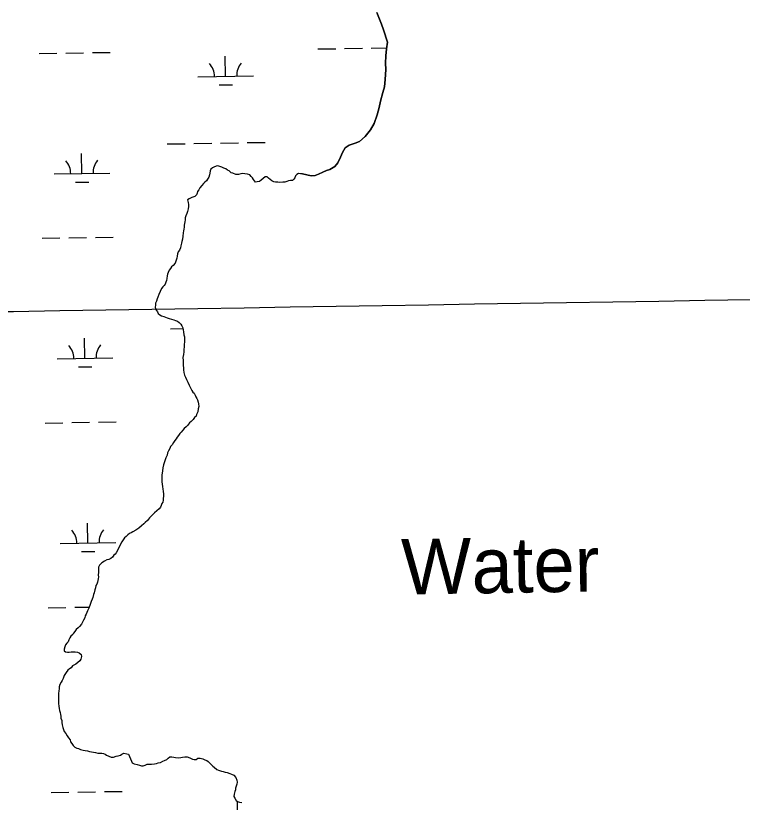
# Model space of a CAD drawing. Extents: x 3855477 to 3893699, y 299188 to 325115.
# Drawn here: x 3867874 to 3869182, y 319017 to 320433 of the extents above; entities that cross this region are included whole.
import ezdxf

# ---------------------------------------------------------------- set-up
doc = ezdxf.new("R2010")
doc.units = 0
for name, color, linetype in [('V-GRID-MAJR', 7, 'Continuous'), ('V-RIVR-IDEN', 7, 'Continuous'), ('V-TOPO-SHOR', 7, 'Continuous'), ('V-WETL-SWMP', 7, 'Continuous')]:
    doc.layers.add(name, color=color, linetype=linetype)

msp = doc.modelspace()

# ---------------------------------------------------------------- linework, layer by layer
at = {"layer": 'V-GRID-MAJR'}
msp.add_spline([(3859493.4, 319767), (3864801.7, 319851.5), (3870110.1, 319936.8), (3875418.4, 320022.9), (3880726.7, 320109.8), (3886035, 320197.4), (3891343.3, 320285.8)], degree=3, dxfattribs=at)
at = {"layer": 'V-TOPO-SHOR'}
for points in [[(3868543.5, 320385.7), (3868536.1, 320407.8), (3868532.8, 320417.7), (3868530.3, 320424), (3868524.2, 320439)], [(3868390.3, 320148.7), (3868406.2, 320144.6), (3868413.3, 320145.5), (3868419.3, 320147.9), (3868427.1, 320151.6), (3868433.8, 320154.5), (3868439.7, 320156.5), (3868448.8, 320161.8), (3868454.2, 320168.2), (3868458.9, 320178.2), (3868462.3, 320186.9), (3868467.3, 320195.3), (3868474.4, 320199.8), (3868485.4, 320203.5), (3868493.3, 320206.8), (3868503.5, 320215.6), (3868512.8, 320227.6), (3868519.4, 320239.2), (3868525.1, 320254.7), (3868528.5, 320267.9), (3868531.1, 320279.4), (3868535.3, 320294.9), (3868538.3, 320304.8), (3868539.3, 320318.3), (3868540.7, 320336.2), (3868540.1, 320347.6), (3868540.7, 320360.7), (3868541.7, 320373.4), (3868543.5, 320385.7)], [(3868390.3, 320148.7), (3868387.2, 320148.7), (3868383.5, 320148.8), (3868380.4, 320147.2), (3868377.7, 320144.6), (3868376.7, 320141.5), (3868375.1, 320138.9), (3868372.5, 320136.2), (3868368.8, 320136.3), (3868365.6, 320135.8), (3868362.5, 320134.7), (3868358.8, 320133.7), (3868355.2, 320133.7), (3868349.9, 320132.7), (3868346.3, 320133.2), (3868342.1, 320133.3), (3868338.9, 320134.3), (3868335.3, 320135.9), (3868332.1, 320138), (3868329.5, 320140.7), (3868326.9, 320143.3), (3868323.3, 320143.3), (3868319.6, 320140.2), (3868316.4, 320137.1), (3868313.3, 320134.5), (3868309.1, 320134), (3868305.9, 320133.5), (3868302.3, 320138.2), (3868300.8, 320141.3), (3868298.1, 320143.5), (3868295.5, 320146.6), (3868291.4, 320147.7), (3868286.6, 320148.2), (3868283, 320149.3), (3868279.3, 320148.3), (3868275.1, 320147.2), (3868270.4, 320147.3), (3868265.2, 320149.4), (3868262.1, 320150.5), (3868258.4, 320153.6), (3868255.8, 320155.2), (3868252.7, 320157.3), (3868249, 320158.9), (3868245.4, 320160.5), (3868240.1, 320162.1), (3868237, 320162.6), (3868232.3, 320161.1), (3868228.6, 320159.5), (3868225.4, 320156.9), (3868224.4, 320153.8), (3868223.8, 320149.6), (3868223.3, 320146.5), (3868221.7, 320142.3), (3868219.6, 320138.6), (3868217.5, 320136), (3868214.8, 320133.4), (3868212.2, 320130.8), (3868209.6, 320127.7), (3868205.9, 320123.5), (3868203.8, 320119.9), (3868201.7, 320116.7), (3868201.1, 320113.6), (3868199.5, 320110.5), (3868196.9, 320107.3), (3868191.1, 320105.8), (3868186.4, 320103.2), (3868183.8, 320101.7), (3868184.8, 320096.9), (3868185.3, 320093.3), (3868185.3, 320089.6), (3868184.7, 320085.4), (3868183.7, 320080.7), (3868182.1, 320077.1), (3868180.5, 320072.9), (3868179.4, 320069.2), (3868179.4, 320065.6), (3868178.8, 320061.9), (3868177.8, 320056.1), (3868177.7, 320052.5), (3868176.7, 320048.8), (3868176.1, 320045.7), (3868175.6, 320042), (3868175, 320036.3), (3868174.5, 320031), (3868173.4, 320026.8), (3868172.9, 320023.7), (3868171.8, 320018.5), (3868170.7, 320015.3), (3868169.1, 320011.2), (3868166.5, 320008), (3868165.4, 320004.4), (3868164.9, 320000.2), (3868164.4, 319996.5), (3868163.3, 319992.9), (3868161.2, 319987.6), (3868157.5, 319983.5), (3868154.8, 319980.9), (3868152.7, 319977.7), (3868150.6, 319975.1), (3868148.5, 319970.9), (3868147.4, 319967.8)], [(3868147.4, 319967.8), (3868146.9, 319964.7), (3868146.4, 319960), (3868145.8, 319956.3), (3868144.7, 319953.2), (3868143.2, 319950), (3868141.6, 319947.4), (3868138.9, 319944.8), (3868136.8, 319941.7), (3868134.2, 319936.5), (3868132.1, 319931.2), (3868129.9, 319926.5), (3868128.9, 319923.4), (3868127.8, 319919.2), (3868126.2, 319915.6), (3868125.7, 319911.9), (3868125.6, 319908.2), (3868126.2, 319905.1), (3868127.7, 319902.5), (3868129.3, 319899.8), (3868130.8, 319897.2), (3868134, 319894.6), (3868136.6, 319893), (3868140.7, 319891.4), (3868143.9, 319890.3), (3868147, 319889.3), (3868150.7, 319888.2), (3868154.9, 319886.6), (3868159, 319885.5), (3868162.2, 319884.5), (3868165.3, 319882.9), (3868168.4, 319880.8), (3868171.6, 319877.6), (3868173.1, 319875), (3868175.2, 319871.3), (3868175.7, 319867.6), (3868176.2, 319864), (3868177.2, 319858.7), (3868178.2, 319855.1), (3868178.2, 319850.9), (3868178.2, 319847.2), (3868177.6, 319839.9), (3868177.6, 319836.7), (3868177.1, 319832), (3868177.1, 319827.8), (3868176.5, 319823.1), (3868175.4, 319817.9), (3868175.9, 319812.1), (3868175.9, 319805.9), (3868175.9, 319802.7), (3868176.4, 319799.6), (3868176.4, 319795.4), (3868176.9, 319790.7), (3868178.4, 319785.9), (3868180, 319782.3), (3868182, 319778.1), (3868184.1, 319773.3), (3868186.7, 319768.1), (3868189.8, 319761.8), (3868191.3, 319758.1), (3868192.9, 319755.5), (3868195.5, 319753.4), (3868197.1, 319749.7), (3868198.6, 319747.1), (3868200.2, 319743.9), (3868201.7, 319741.3), (3868202.7, 319737.1), (3868203.3, 319734), (3868203.8, 319729.3), (3868202.7, 319725.1), (3868202.1, 319719.8), (3868200, 319715.1), (3868198.9, 319712), (3868196.3, 319709.4), (3868193.7, 319706.3), (3868190, 319702.6), (3868187.4, 319700), (3868183.7, 319695.3), (3868181, 319692.7), (3868177.4, 319689.6), (3868175.2, 319687), (3868172.1, 319683.3), (3868170, 319680.7), (3868167.3, 319677.1), (3868164.7, 319674), (3868163.1, 319671.3), (3868161, 319668.2), (3868158.4, 319664.6), (3868155.7, 319660.4), (3868153.1, 319657.3), (3868151.5, 319654.1), (3868149.4, 319649.4), (3868147.8, 319645.8), (3868146.7, 319642.1), (3868144.6, 319636.9), (3868143, 319631.7), (3868141.4, 319628), (3868140.3, 319624.3), (3868139.3, 319619.1), (3868138.7, 319613.4), (3868137.7, 319609.7)], [(3868137.7, 319609.7), (3868137.6, 319606.6), (3868137.1, 319600.8), (3868137.1, 319597.7), (3868137.6, 319593.5), (3868138.1, 319590.3), (3868138.6, 319585.1), (3868139.1, 319581.4), (3868139.6, 319576.7), (3868140.1, 319572.5), (3868140.6, 319568.3), (3868140, 319564.1), (3868140, 319561), (3868138.9, 319557.3), (3868137.4, 319554.7), (3868136.3, 319551.1), (3868134.7, 319548.5), (3868132.6, 319545.3), (3868128.4, 319541.7), (3868124.2, 319538), (3868117.9, 319531.8), (3868115.2, 319529.2), (3868111.5, 319524.5), (3868107.3, 319520.8), (3868104.7, 319518.2), (3868100.5, 319514.6), (3868095.8, 319510.4), (3868090.5, 319506.8), (3868085.2, 319503.7), (3868082.1, 319502.1), (3868078.9, 319500.6), (3868076.3, 319498.5), (3868073.2, 319495.4), (3868070, 319492.8), (3868065.2, 319486), (3868063.1, 319481.8), (3868061, 319477.6), (3868058.9, 319472.9), (3868057.3, 319470.3), (3868055.2, 319466.1), (3868053.6, 319463.5), (3868051, 319461.5), (3868048.3, 319458.3), (3868045.7, 319455.7), (3868042, 319454.2), (3868038.4, 319453.1), (3868034.2, 319451.1), (3868029.4, 319448), (3868025.2, 319443.8), (3868023.1, 319440.1), (3868023.6, 319437), (3868023.1, 319431.2), (3868023, 319426), (3868023.5, 319422.9), (3868022.5, 319419.2), (3868021.9, 319416.1), (3868021.4, 319412.9), (3868020.3, 319409.8), (3868018.7, 319407.2), (3868017.7, 319403), (3868016.6, 319399.3), (3868015.5, 319394.1), (3868014.5, 319391), (3868012.9, 319385.7), (3868011.8, 319382.6), (3868010.2, 319378.4), (3868008.1, 319372.7), (3868006, 319366.4), (3868003.3, 319361.7), (3868002.2, 319358.6), (3868001.2, 319355.4), (3867999.6, 319352.3), (3867998.5, 319349.2), (3867996.4, 319344.5), (3867992.7, 319337.7), (3867989, 319333.5), (3867986.9, 319330.9), (3867983.2, 319327.8), (3867980.6, 319324.1), (3867978.5, 319321.5), (3867976.9, 319318.9), (3867973.7, 319315.8), (3867971.6, 319312.7), (3867970, 319309.5), (3867968.5, 319305.9), (3867966.3, 319303.3), (3867964.2, 319300.1), (3867962.6, 319297), (3867961.6, 319292.8), (3867961.6, 319289.7), (3867964.2, 319287.6), (3867967.3, 319287), (3867970.4, 319287), (3867974.1, 319287.5), (3867978.3, 319287.5), (3867981.4, 319287.5), (3867985.6, 319286.9), (3867988.8, 319285.9), (3867992.4, 319282.7), (3867992.9, 319279.5), (3867991.8, 319274.3)], [(3867991.8, 319274.3), (3867989.7, 319271.7), (3867986.1, 319268.6), (3867982.4, 319265.5), (3867979.2, 319263.9), (3867976.6, 319262.4), (3867974, 319259.2), (3867971.3, 319257.1), (3867968.2, 319254.5), (3867965, 319250.4), (3867961.8, 319245.2), (3867959.7, 319239.9), (3867958.1, 319236.3), (3867956, 319233.1), (3867953.9, 319229), (3867952.3, 319224.8), (3867952.3, 319221.1), (3867951.7, 319217.5), (3867951.2, 319212.7), (3867951.2, 319208.6), (3867951.2, 319204.4), (3867951.1, 319198.6), (3867951.1, 319194.9), (3867952.1, 319189.7), (3867952.6, 319185.5), (3867953.1, 319182.4), (3867954.2, 319178.7), (3867954.7, 319175), (3867955.7, 319171.9), (3867955.7, 319168.2), (3867957.2, 319164), (3867957.2, 319160.4), (3867958.2, 319156.2), (3867959.2, 319151.4), (3867960.3, 319147.8), (3867961.8, 319144.1), (3867964.4, 319140.4), (3867967, 319136.7), (3867969.1, 319133.1), (3867972.2, 319129.4), (3867973.2, 319125.7), (3867975.3, 319122.6), (3867977.9, 319118.9), (3867980.5, 319116.2), (3867984.2, 319114.1), (3867987.3, 319113.6), (3867991, 319112), (3867995.7, 319110.9), (3867999.3, 319109.9), (3868003.5, 319109.3), (3868007.2, 319108.2), (3868010.8, 319107.7), (3868014.5, 319107.2), (3868018.2, 319106.6), (3868022.4, 319105.5), (3868026, 319105.5), (3868029.2, 319105), (3868032.3, 319104.4), (3868035.4, 319103.4), (3868038, 319101.8), (3868041.7, 319099.7), (3868046.4, 319098.1), (3868050.1, 319098.1), (3868055.3, 319099.6), (3868059, 319100.6), (3868062.7, 319101.7), (3868065.3, 319103.2), (3868069, 319105.3), (3868074.2, 319104.2), (3868077.3, 319103.2), (3868079.4, 319099.5), (3868080.9, 319095.3), (3868082.5, 319090.6), (3868084, 319087.9), (3868087.7, 319086.3), (3868092.9, 319084.7), (3868097.1, 319083.7), (3868100.8, 319082.6), (3868103.9, 319082.6), (3868107.1, 319083.6), (3868110.7, 319085.2), (3868114.4, 319085.2), (3868118.6, 319085.7), (3868124.4, 319086.1), (3868127.5, 319086.7), (3868130.6, 319087.7), (3868134.8, 319088.7), (3868139, 319090.8), (3868142.2, 319091.8), (3868146.4, 319093.9), (3868149, 319096.5), (3868151.7, 319098.6), (3868155.3, 319098.5), (3868159, 319098), (3868162.1, 319097.5), (3868167.9, 319096.9), (3868171.5, 319097.4), (3868174.7, 319097.9), (3868178.9, 319098.9), (3868183.1, 319098.4), (3868187.8, 319096.8)], [(3868187.8, 319096.8), (3868192.5, 319094.7), (3868195.6, 319093.6), (3868199.3, 319094.1), (3868202.4, 319096.2), (3868206.6, 319096.2), (3868211.3, 319095.1), (3868215, 319093.5), (3868218.1, 319091.9), (3868220.7, 319090.3), (3868223.9, 319087.2), (3868226.5, 319084.5), (3868229.1, 319081.9), (3868231.7, 319079.8), (3868236.4, 319075.6), (3868239.5, 319074.5), (3868244.7, 319072.9), (3868247.9, 319072.4), (3868251.5, 319070.8), (3868254.7, 319070.3), (3868259.9, 319068.7), (3868263, 319067.6), (3868266.7, 319065.5), (3868270.3, 319061.3), (3868272.4, 319056.5), (3868272.9, 319052.9), (3868272.3, 319049.7), (3868271.3, 319046.1), (3868270.2, 319042.4), (3868269.7, 319039.3), (3868268.6, 319036.1), (3868267.5, 319031.4), (3868267, 319027.3), (3868268.5, 319024.1), (3868271.1, 319019.9), (3868273.7, 319018.3), (3868277.4, 319017.2), (3868281.6, 319016.7)]]:
    msp.add_lwpolyline(points, dxfattribs=at)
at = {"layer": 'V-WETL-SWMP'}
for p, q in [((3867916.6, 320365), (3867948.5, 320365.5)), ((3867964.5, 320365.8), (3867996.5, 320366.3)), ((3868012.5, 320366.6), (3868044.5, 320367.1)), ((3868418.4, 320373.2), (3868450.4, 320373.7)), ((3868466.4, 320373.9), (3868498.4, 320374.5)), ((3868514.4, 320374.7), (3868542, 320375.2)), ((3868252.1, 320324), (3868251.5, 320360)), ((3868202.1, 320323.2), (3868302.1, 320324.8)), ((3868240.4, 320308.4), (3868264.4, 320308.8)), ((3868147.2, 320202.2), (3868179.2, 320202.7)), ((3868195.2, 320203), (3868227.2, 320203.5)), ((3868243.2, 320203.8), (3868275.2, 320204.3)), ((3868291.2, 320204.6), (3868323.2, 320205.1)), ((3867993.5, 320149), (3867992.9, 320185)), ((3867943.5, 320148.2), (3868043.5, 320149.8)), ((3867981.7, 320133.3), (3868005.7, 320133.7)), ((3867922, 320032.4), (3867954, 320032.9)), ((3867970, 320033.1), (3868002, 320033.7)), ((3868018, 320033.9), (3868050, 320034.4)), ((3868152.7, 319869.6), (3868175.4, 319870)), ((3867998.9, 319816.3), (3867998.3, 319852.3)), ((3867948.9, 319815.5), (3868048.9, 319817.2)), ((3867987.2, 319800.7), (3868011.2, 319801.1)), ((3867927.4, 319699.7), (3867959.4, 319700.2)), ((3867975.4, 319700.5), (3868007.4, 319701)), ((3868023.4, 319701.3), (3868055.4, 319701.8)), ((3868004.3, 319483.7), (3868003.7, 319519.7)), ((3867954.3, 319482.9), (3868054.3, 319484.5)), ((3867992.6, 319468.1), (3868016.6, 319468.5)), ((3867932.8, 319367.1), (3867964.8, 319367.6)), ((3867980.8, 319367.9), (3868006.6, 319368.3)), ((3867938.2, 319034.5), (3867970.2, 319035)), ((3867986.2, 319035.2), (3868018.2, 319035.8)), ((3868034.2, 319036), (3868066.2, 319036.5)), ((3868273.8, 318993.5), (3868273.4, 319018.5))]:
    msp.add_line(p, q, dxfattribs=at)
for points in [[(3868524.2, 320439), (3868530.3, 320424), (3868532.8, 320417.7), (3868536.1, 320407.8), (3868543.5, 320385.7), (3868541.7, 320373.4), (3868540.7, 320360.7), (3868540.1, 320347.6)], [(3868540.1, 320347.6), (3868540.7, 320336.2), (3868539.3, 320318.3), (3868538.3, 320304.8), (3868535.3, 320294.9), (3868531.1, 320279.4), (3868528.5, 320267.9), (3868525.1, 320254.7), (3868519.4, 320239.2), (3868512.8, 320227.6), (3868503.5, 320215.6), (3868493.3, 320206.8), (3868485.4, 320203.5), (3868474.4, 320199.8), (3868467.3, 320195.3), (3868462.3, 320186.9), (3868458.9, 320178.2), (3868454.2, 320168.2), (3868448.8, 320161.8), (3868439.7, 320156.5), (3868433.8, 320154.5), (3868427.1, 320151.6), (3868419.3, 320147.9), (3868413.3, 320145.5), (3868406.2, 320144.6), (3868390.3, 320148.7), (3868387.2, 320148.7), (3868383.5, 320148.8), (3868380.4, 320147.2), (3868377.7, 320144.6), (3868376.7, 320141.5), (3868375.1, 320138.9), (3868372.5, 320136.2), (3868368.8, 320136.3), (3868365.6, 320135.8), (3868362.5, 320134.7), (3868358.8, 320133.7), (3868355.2, 320133.7), (3868349.9, 320132.7), (3868346.3, 320133.2), (3868342.1, 320133.3), (3868338.9, 320134.3), (3868335.3, 320135.9), (3868332.1, 320138), (3868329.5, 320140.7), (3868326.9, 320143.3), (3868323.3, 320143.3), (3868319.6, 320140.2), (3868316.4, 320137.1), (3868313.3, 320134.5), (3868309.1, 320134), (3868305.9, 320133.5), (3868302.3, 320138.2), (3868300.8, 320141.3), (3868298.1, 320143.5), (3868295.5, 320146.6), (3868291.4, 320147.7), (3868286.6, 320148.2), (3868283, 320149.3), (3868279.3, 320148.3), (3868275.1, 320147.2), (3868270.4, 320147.3), (3868265.2, 320149.4), (3868262.1, 320150.5), (3868258.4, 320153.6), (3868255.8, 320155.2), (3868252.7, 320157.3), (3868249, 320158.9), (3868245.4, 320160.5), (3868240.1, 320162.1), (3868237, 320162.6), (3868232.3, 320161.1), (3868228.6, 320159.5), (3868225.4, 320156.9), (3868224.4, 320153.8), (3868223.8, 320149.6), (3868223.3, 320146.5), (3868221.7, 320142.3), (3868219.6, 320138.6), (3868217.5, 320136), (3868214.8, 320133.4), (3868212.2, 320130.8), (3868209.6, 320127.7), (3868205.9, 320123.5), (3868203.8, 320119.9), (3868201.7, 320116.7), (3868201.1, 320113.6), (3868199.5, 320110.5), (3868196.9, 320107.3), (3868191.1, 320105.8), (3868186.4, 320103.2), (3868183.8, 320101.7), (3868184.8, 320096.9), (3868185.3, 320093.3), (3868185.3, 320089.6), (3868184.7, 320085.4), (3868183.7, 320080.7), (3868182.1, 320077.1), (3868180.5, 320072.9), (3868179.4, 320069.2), (3868179.4, 320065.6)], [(3868179.4, 320065.6), (3868178.8, 320061.9), (3868177.8, 320056.1), (3868177.7, 320052.5), (3868176.7, 320048.8), (3868176.1, 320045.7), (3868175.6, 320042), (3868175, 320036.3), (3868174.5, 320031), (3868173.4, 320026.8), (3868172.9, 320023.7), (3868171.8, 320018.5), (3868170.7, 320015.3), (3868169.1, 320011.2), (3868166.5, 320008), (3868165.4, 320004.4), (3868164.9, 320000.2), (3868164.4, 319996.5), (3868163.3, 319992.9), (3868161.2, 319987.6), (3868157.5, 319983.5), (3868154.8, 319980.9), (3868152.7, 319977.7), (3868150.6, 319975.1), (3868148.5, 319970.9), (3868147.4, 319967.8), (3868146.9, 319964.7), (3868146.4, 319960), (3868145.8, 319956.3), (3868144.7, 319953.2), (3868143.2, 319950), (3868141.6, 319947.4), (3868138.9, 319944.8), (3868136.8, 319941.7), (3868134.2, 319936.5), (3868132.1, 319931.2), (3868129.9, 319926.5), (3868128.9, 319923.4), (3868127.8, 319919.2), (3868126.2, 319915.6), (3868125.7, 319911.9), (3868125.6, 319908.2), (3868126.2, 319905.1), (3868127.7, 319902.5), (3868129.3, 319899.8), (3868130.8, 319897.2), (3868134, 319894.6), (3868136.6, 319893), (3868140.7, 319891.4), (3868143.9, 319890.3), (3868147, 319889.3), (3868150.7, 319888.2), (3868154.9, 319886.6), (3868159, 319885.5), (3868162.2, 319884.5), (3868165.3, 319882.9), (3868168.4, 319880.8), (3868171.6, 319877.6), (3868173.1, 319875), (3868175.2, 319871.3), (3868175.7, 319867.6), (3868176.2, 319864), (3868177.2, 319858.7), (3868178.2, 319855.1), (3868178.2, 319850.9), (3868178.2, 319847.2), (3868177.6, 319839.9), (3868177.6, 319836.7), (3868177.1, 319832), (3868177.1, 319827.8), (3868176.5, 319823.1), (3868175.4, 319817.9), (3868175.9, 319812.1), (3868175.9, 319805.9), (3868175.9, 319802.7), (3868176.4, 319799.6), (3868176.4, 319795.4), (3868176.9, 319790.7), (3868178.4, 319785.9), (3868180, 319782.3), (3868182, 319778.1), (3868184.1, 319773.3), (3868186.7, 319768.1), (3868189.8, 319761.8), (3868191.3, 319758.1), (3868192.9, 319755.5), (3868195.5, 319753.4), (3868197.1, 319749.7), (3868198.6, 319747.1), (3868200.2, 319743.9), (3868201.7, 319741.3), (3868202.7, 319737.1), (3868203.3, 319734), (3868203.8, 319729.3), (3868202.7, 319725.1), (3868202.1, 319719.8), (3868200, 319715.1), (3868198.9, 319712), (3868196.3, 319709.4), (3868193.7, 319706.3), (3868190, 319702.6)], [(3868190, 319702.6), (3868187.4, 319700), (3868183.7, 319695.3), (3868181, 319692.7), (3868177.4, 319689.6), (3868175.2, 319687), (3868172.1, 319683.3), (3868170, 319680.7), (3868167.3, 319677.1), (3868164.7, 319674), (3868163.1, 319671.3), (3868161, 319668.2), (3868158.4, 319664.6), (3868155.7, 319660.4), (3868153.1, 319657.3), (3868151.5, 319654.1), (3868149.4, 319649.4), (3868147.8, 319645.8), (3868146.7, 319642.1), (3868144.6, 319636.9), (3868143, 319631.7), (3868141.4, 319628), (3868140.4, 319624.3), (3868139.3, 319619.1), (3868138.7, 319613.4), (3868137.7, 319609.7)], [(3868137.7, 319609.7), (3868137.6, 319606.6), (3868137.1, 319600.8), (3868137.1, 319597.7), (3868137.6, 319593.5), (3868138.1, 319590.3), (3868138.6, 319585.1), (3868139.1, 319581.4), (3868139.6, 319576.7), (3868140.1, 319572.5), (3868140.6, 319568.3), (3868140, 319564.1), (3868140, 319561), (3868138.9, 319557.3), (3868137.4, 319554.7), (3868136.3, 319551.1), (3868134.7, 319548.5), (3868132.6, 319545.3), (3868128.4, 319541.7), (3868124.2, 319538), (3868117.9, 319531.8), (3868115.2, 319529.2), (3868111.5, 319524.5), (3868107.3, 319520.8), (3868104.7, 319518.2), (3868100.5, 319514.6), (3868095.8, 319510.4), (3868090.5, 319506.8), (3868085.2, 319503.7), (3868082.1, 319502.1), (3868078.9, 319500.6), (3868076.3, 319498.5), (3868073.2, 319495.4), (3868070, 319492.8), (3868065.2, 319486), (3868063.1, 319481.8), (3868061, 319477.6), (3868058.9, 319472.9), (3868057.3, 319470.3), (3868055.2, 319466.1), (3868053.6, 319463.5), (3868051, 319461.5), (3868048.3, 319458.3), (3868045.7, 319455.7), (3868042, 319454.2), (3868038.4, 319453.1), (3868034.2, 319451.1), (3868029.4, 319448), (3868025.2, 319443.8), (3868023.1, 319440.1), (3868023.6, 319437), (3868023.1, 319431.2), (3868023, 319426), (3868023.5, 319422.9), (3868022.5, 319419.2), (3868021.9, 319416.1), (3868021.4, 319412.9), (3868020.3, 319409.8), (3868018.7, 319407.2), (3868017.7, 319403), (3868016.6, 319399.3), (3868015.5, 319394.1), (3868014.5, 319391), (3868012.9, 319385.7), (3868011.8, 319382.6), (3868010.2, 319378.4), (3868008.1, 319372.7), (3868006, 319366.4), (3868003.3, 319361.7), (3868002.2, 319358.6), (3868001.2, 319355.4), (3867999.6, 319352.3), (3867998.5, 319349.2), (3867996.4, 319344.5), (3867992.7, 319337.7), (3867989, 319333.5), (3867986.9, 319330.9), (3867983.2, 319327.8), (3867980.6, 319324.1), (3867978.5, 319321.5), (3867976.9, 319318.9), (3867973.7, 319315.8), (3867971.6, 319312.7), (3867970, 319309.5), (3867968.5, 319305.9), (3867966.3, 319303.3), (3867964.2, 319300.1), (3867962.6, 319297), (3867961.6, 319292.8), (3867961.6, 319289.7), (3867964.2, 319287.6), (3867967.3, 319287), (3867970.4, 319287), (3867974.1, 319287.5), (3867978.3, 319287.5), (3867981.4, 319287.5), (3867985.6, 319286.9), (3867988.8, 319285.9), (3867992.4, 319282.7), (3867992.9, 319279.5), (3867991.8, 319274.3)], [(3867991.8, 319274.3), (3867989.7, 319271.7), (3867986.1, 319268.6), (3867982.4, 319265.5), (3867979.2, 319263.9), (3867976.6, 319262.4), (3867974, 319259.2), (3867971.3, 319257.1), (3867968.2, 319254.5), (3867965, 319250.4), (3867961.8, 319245.2), (3867959.7, 319239.9), (3867958.1, 319236.3), (3867956, 319233.1), (3867953.9, 319229), (3867952.3, 319224.8), (3867952.3, 319221.1), (3867951.7, 319217.5), (3867951.2, 319212.7), (3867951.2, 319208.6), (3867951.1, 319204.4), (3867951.1, 319198.6), (3867951.1, 319194.9), (3867952.1, 319189.7), (3867952.6, 319185.5), (3867953.1, 319182.4), (3867954.2, 319178.7), (3867954.7, 319175), (3867955.7, 319171.9), (3867955.7, 319168.2), (3867957.2, 319164), (3867957.2, 319160.4), (3867958.2, 319156.2), (3867959.2, 319151.4), (3867960.3, 319147.8), (3867961.8, 319144.1), (3867964.4, 319140.4), (3867967, 319136.7), (3867969.1, 319133.1), (3867972.2, 319129.4), (3867973.2, 319125.7), (3867975.3, 319122.6), (3867977.9, 319118.9), (3867980.5, 319116.2), (3867984.2, 319114.1), (3867987.3, 319113.6), (3867991, 319112), (3867995.7, 319110.9), (3867999.3, 319109.9), (3868003.5, 319109.3), (3868007.2, 319108.2), (3868010.8, 319107.7), (3868014.5, 319107.2), (3868018.2, 319106.6), (3868022.4, 319105.5), (3868026, 319105.5), (3868029.2, 319105), (3868032.3, 319104.4), (3868035.4, 319103.4), (3868038, 319101.8), (3868041.7, 319099.7), (3868046.4, 319098.1), (3868050.1, 319098.1), (3868055.3, 319099.6), (3868059, 319100.6), (3868062.7, 319101.7), (3868065.3, 319103.2), (3868069, 319105.3), (3868074.2, 319104.2), (3868077.3, 319103.2), (3868079.4, 319099.5), (3868080.9, 319095.3), (3868082.5, 319090.6), (3868084, 319087.9), (3868087.7, 319086.3), (3868092.9, 319084.7), (3868097.1, 319083.7), (3868100.8, 319082.6), (3868103.9, 319082.6), (3868107.1, 319083.6), (3868110.7, 319085.2), (3868114.4, 319085.2), (3868118.6, 319085.7), (3868124.4, 319086.1), (3868127.5, 319086.7), (3868130.6, 319087.7), (3868134.8, 319088.7), (3868139, 319090.8), (3868142.2, 319091.8), (3868146.4, 319093.9), (3868149, 319096.5), (3868151.7, 319098.6), (3868155.3, 319098.5), (3868159, 319098), (3868162.1, 319097.5), (3868167.9, 319096.9), (3868171.5, 319097.4), (3868174.7, 319097.9), (3868178.9, 319098.9), (3868183.1, 319098.4), (3868187.8, 319096.8)], [(3868187.8, 319096.8), (3868192.5, 319094.7), (3868195.6, 319093.6), (3868199.3, 319094.1), (3868202.4, 319096.2), (3868206.6, 319096.2), (3868211.3, 319095.1), (3868215, 319093.5), (3868218.1, 319091.9), (3868220.7, 319090.3), (3868223.9, 319087.2), (3868226.5, 319084.5), (3868229.1, 319081.9), (3868231.7, 319079.8), (3868236.4, 319075.6), (3868239.5, 319074.5), (3868244.7, 319072.9), (3868247.9, 319072.4), (3868251.5, 319070.8), (3868254.7, 319070.3), (3868259.9, 319068.7), (3868263, 319067.6), (3868266.7, 319065.5), (3868270.3, 319061.3), (3868272.4, 319056.5), (3868272.9, 319052.9), (3868272.3, 319049.7), (3868271.3, 319046.1), (3868270.2, 319042.4), (3868269.7, 319039.3), (3868268.6, 319036.1), (3868267.5, 319031.4), (3868267, 319027.3), (3868268.5, 319024.1), (3868271.1, 319019.9), (3868273.7, 319018.3), (3868277.4, 319017.2), (3868281.6, 319016.7)]]:
    msp.add_lwpolyline(points, dxfattribs=at)
for centre, start, end in [((3868196.9, 320323.6), 0.1615, 41.7052), ((3868307.3, 320325.4), 140.1615, 181.7052), ((3867938.2, 320148.5), 0.1615, 41.7052), ((3868048.7, 320150.3), 140.1615, 181.7052), ((3868054.1, 319817.7), 140.1615, 181.7052), ((3867943.7, 319815.9), 0.1615, 41.7052), ((3867949.1, 319483.3), 0.1615, 41.7052), ((3868059.6, 319485.1), 140.1615, 181.7052)]:
    msp.add_arc(centre, 35.2, start, end, dxfattribs=at)

# ---------------------------------------------------------------- texts
at = {"layer": 'V-RIVR-IDEN'}
msp.add_text('Water', height=100, rotation=0.9822, dxfattribs=at).set_placement((3868569.2, 319390.6))

doc.saveas('drawing.dxf')
